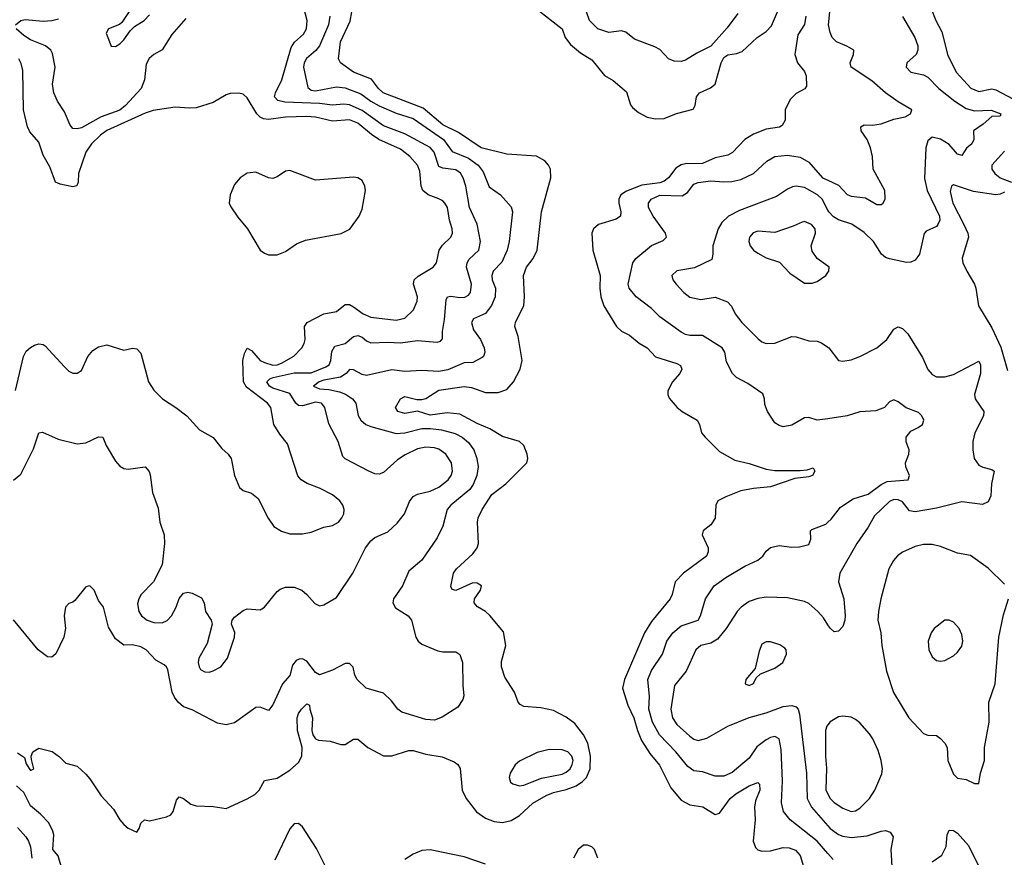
# Model space of a CAD drawing. Header units: inches. Extents: x 1603819 to 1745079, y 385938 to 533966.
# Tile 274 of 561: x 1706200 to 1710829, y 423714 to 427653. Entities that reach past the tile are written whole.
import ezdxf

# ---------------------------------------------------------------- set-up
doc = ezdxf.new("R2010")
doc.units = ezdxf.units.IN
doc.header["$MEASUREMENT"] = 0
doc.layers.add('B7402', color=7, linetype='Continuous')
doc.layers.add('B7412', color=7, linetype='Continuous')

msp = doc.modelspace()

# ---------------------------------------------------------------- linework, layer by layer
at = {"layer": 'B7402', "color": 5}
for points, elevation in [([(1706170, 425487.7), (1706204.7, 425515.3), (1706265.3, 425634.7), (1706289.7, 425710), (1706306.2, 425713.8), (1706380.2, 425680.2), (1706470, 425658.1), (1706510, 425663.5), (1706570, 425691.4), (1706590, 425690.4), (1706605.7, 425650), (1706650, 425577.3), (1706670, 425554), (1706690, 425542.8), (1706710, 425538.8), (1706790, 425550.8), (1706808.2, 425528.2), (1706813.3, 425513.3), (1706823.7, 425430), (1706850, 425356), (1706858.9, 425290), (1706879.6, 425230), (1706880.8, 425190), (1706868.8, 425090), (1706829.1, 425010), (1706771.1, 424950), (1706759.8, 424930), (1706754.2, 424905.8), (1706759.1, 424870), (1706771.8, 424850), (1706798.6, 424830), (1706830, 424818.4), (1706870, 424816.4), (1706892.5, 424827.5), (1706914.2, 424850), (1706935.3, 424890), (1706950, 424930.7), (1706970, 424955.5), (1706990, 424960.4), (1707010, 424955.8), (1707054.4, 424934.4), (1707066.4, 424910), (1707073, 424870), (1707100.5, 424830), (1707104.4, 424810), (1707080.9, 424719.1), (1707041.4, 424650), (1707038.4, 424630), (1707042.8, 424610), (1707050, 424597.6), (1707070, 424586), (1707090, 424585.3), (1707110, 424591.5), (1707145.6, 424610), (1707177.2, 424650), (1707209.7, 424750), (1707210.8, 424770.8), (1707195.6, 424810), (1707198.4, 424830), (1707210, 424843), (1707250, 424875.5), (1707270, 424883), (1707330, 424877.3), (1707338, 424882), (1707350, 424890.7), (1707410, 424964), (1707424.9, 424975.1), (1707450, 424984.4), (1707474.9, 424985.1), (1707490, 424984.2), (1707526.8, 424970), (1707550.2, 424950.2), (1707587.2, 424907.2), (1707610, 424897.3), (1707630, 424900.7), (1707690, 424935.5), (1707765.4, 425050), (1707825.8, 425170), (1707850, 425202.3), (1707870, 425217.8), (1707930, 425245.3), (1707974.8, 425285.2), (1708009.8, 425330), (1708032.8, 425387.2), (1708049.3, 425410.7), (1708070, 425421.7), (1708130, 425435.5), (1708170, 425454.8), (1708213.7, 425490), (1708228.4, 425510), (1708234.5, 425530), (1708229.8, 425570), (1708204, 425610), (1708170, 425633.3), (1708150, 425639.9), (1708110, 425643.6), (1708070, 425635.2), (1708012.5, 425607.5), (1707976.7, 425583.3), (1707910, 425523.1), (1707890, 425516.4), (1707870, 425518), (1707842, 425530), (1707730, 425587.4), (1707719.7, 425599.7), (1707696.4, 425670), (1707653.4, 425753.4), (1707634.6, 425830), (1707618.9, 425850), (1707590, 425855.1), (1707530, 425838.1), (1707510, 425839.5), (1707497.6, 425850), (1707470, 425895.3), (1707390, 425920.6), (1707374.6, 425930), (1707361, 425950), (1707375.8, 425964.2), (1707392.2, 425970), (1707490, 425991.9), (1707570, 425992.2), (1707639.8, 426020.2), (1707655.2, 426030), (1707662.5, 426050), (1707667.1, 426092.9), (1707681.8, 426118.2), (1707730, 426130.1), (1707770, 426162.9), (1707790, 426167.8), (1707810, 426159.8), (1707830, 426142.7), (1707850, 426133), (1707930, 426137), (1707990, 426133.3), (1708070, 426144.2), (1708163.3, 426136.7), (1708178.6, 426141.4), (1708187.5, 426152.5), (1708187.2, 426187.2), (1708196.7, 426243.3), (1708204.4, 426335.6), (1708210.6, 426349.4), (1708226.5, 426353.5), (1708270, 426346.2), (1708292.2, 426347.8), (1708310, 426357.7), (1708319.6, 426370), (1708323.7, 426410), (1708301.3, 426490), (1708303.2, 426510), (1708313.4, 426526.6), (1708358.5, 426570), (1708366.8, 426610), (1708350, 426691.8), (1708314.9, 426770), (1708296.7, 426870), (1708285.2, 426910), (1708271.9, 426931.9), (1708250, 426947.7), (1708190, 426954.5), (1708170, 426963.7), (1708148.7, 427030), (1708130, 427053), (1708010, 427116.7), (1707910, 427154.7), (1707810, 427226.8), (1707750, 427253.4), (1707723.6, 427256.4), (1707670, 427251.5), (1707610, 427259.4), (1707446.1, 427266.1), (1707413.1, 427273.1), (1707398.4, 427290), (1707402.4, 427310), (1707432.1, 427370), (1707476.7, 427523.3), (1707492.2, 427547.8), (1707534.2, 427585.8), (1707548.1, 427610), (1707551.7, 427650), (1707535.4, 427710)], 260), ([(1706730, 427714.9), (1706679.8, 427640.2), (1706668.8, 427631.2), (1706617.2, 427610), (1706606, 427590), (1706630, 427529.4), (1706650, 427526.6), (1706670, 427539.7), (1706690, 427558.5), (1706719.3, 427600.7), (1706739.2, 427620.8), (1706785.2, 427650), (1706810, 427676.5)], 240), ([(1708630, 427704.6), (1708750.1, 427610.1), (1708764.2, 427570), (1708790, 427536.9), (1708836.8, 427496.8), (1708890, 427464.6), (1708950, 427390.3), (1708990, 427367.9), (1709053.7, 427313.7), (1709072.4, 427252.4), (1709080.9, 427240.9), (1709110, 427216.4), (1709150, 427194.9), (1709190, 427186.4), (1709230, 427189.4), (1709288.2, 427211.8), (1709366.8, 427233.2), (1709376, 427250), (1709382.3, 427290), (1709395.6, 427310), (1709447.2, 427332.8), (1709469.1, 427350), (1709497.5, 427450), (1709510, 427475), (1709530, 427488.9), (1709570, 427493.8), (1709596.1, 427503.9), (1709666.9, 427570), (1709710, 427598.6), (1709735.3, 427624.7), (1709762.4, 427690)], 220), ([(1709577, 427683), (1709525.5, 427614.5), (1709450, 427528.7), (1709383.6, 427496.4), (1709330, 427462.8), (1709310, 427456.5), (1709277.8, 427457.8), (1709250.5, 427470), (1709210, 427512.6), (1709186.2, 427526.2), (1709090, 427562.4), (1709050, 427595.5), (1709030, 427600.5), (1708970, 427594), (1708917.4, 427610), (1708879.7, 427650), (1708850, 427731.1)], 240), ([(1707658.6, 427670), (1707652.1, 427630), (1707609.9, 427530), (1707591.7, 427508.3), (1707548.8, 427471.2), (1707537.4, 427450), (1707533.6, 427430), (1707553.9, 427333.9), (1707570, 427322.5), (1707590, 427319.2), (1707690, 427337.4), (1707730, 427332.5), (1707804.3, 427304.3), (1707850, 427269.9), (1707890, 427248.5), (1707970, 427214.6), (1708050, 427188.6), (1708193, 427090), (1708233.6, 427033.6), (1708310, 427001.6), (1708355.3, 426970), (1708378.5, 426938.5), (1708407.5, 426867.5), (1708459.7, 426830), (1708510, 426773), (1708517.4, 426750), (1708501.3, 426610), (1708491.2, 426570), (1708466.7, 426513.3), (1708426.6, 426470), (1708419.5, 426450), (1708422, 426430), (1708437.2, 426390), (1708436.1, 426350), (1708418.8, 426310), (1708390, 426271), (1708333.7, 426246.3), (1708324.1, 426230), (1708334.1, 426194.1), (1708365.8, 426150), (1708383.5, 426110), (1708386.3, 426090), (1708380.7, 426070), (1708375, 426065), (1708330, 426041.1), (1708290, 426039.3), (1708213.4, 426006.6), (1708170, 425998.1), (1708090, 426003.7), (1708010, 425998.1), (1707950, 426007.1), (1707830, 425979.6), (1707810, 425984), (1707770, 426006.9), (1707750, 426007.7), (1707734.3, 425990), (1707708.5, 425971.5), (1707630, 425958.8), (1707607.4, 425950), (1707581.7, 425930), (1707610, 425917.2), (1707654, 425914), (1707703.4, 425903.4), (1707731.9, 425891.9), (1707764.5, 425870), (1707779.9, 425850), (1707791.7, 425791.7), (1707804, 425770), (1707827.2, 425750), (1707850, 425739.4), (1707970, 425707.1), (1708010, 425710.3), (1708090, 425730.3), (1708131.2, 425731.2), (1708183.7, 425723.7), (1708246.5, 425706.5), (1708280.4, 425690), (1708310, 425665.3), (1708335.8, 425630), (1708349.9, 425590), (1708355.6, 425550), (1708349.3, 425510), (1708332.6, 425467.4), (1708315.7, 425444.3), (1708226.5, 425370), (1708209.8, 425350), (1708189.2, 425270.8), (1708163.3, 425216.7), (1708090, 425112.2), (1708030, 425059.5), (1707999.8, 424990), (1707957.1, 424930), (1707953.8, 424910), (1707967.1, 424887.1), (1708026.3, 424850), (1708041.3, 424830), (1708061.6, 424750), (1708074, 424730), (1708090, 424715.6), (1708165.3, 424685.3), (1708190, 424681), (1708250, 424681.1), (1708270, 424667), (1708282.2, 424630), (1708282.6, 424522.6), (1708287.3, 424472.7), (1708283.9, 424456.1), (1708259.7, 424420.3), (1708186.9, 424373.1), (1708150, 424359), (1708110, 424362), (1707996.5, 424396.5), (1707978, 424410), (1707948.2, 424450), (1707910, 424486), (1707829, 424509), (1707786.4, 424550), (1707774.9, 424570), (1707767.9, 424607.9), (1707750, 424625), (1707730, 424625.4), (1707670, 424593.4), (1707610, 424572.8), (1707590, 424582.5), (1707550, 424636.6), (1707530, 424647.5), (1707513.9, 424646.1), (1707500.4, 424639.6), (1707482.6, 424617.4), (1707470, 424568.7), (1707434.7, 424530), (1707390, 424430.5), (1707370, 424404.9), (1707330, 424419.3), (1707310, 424418.4), (1707210, 424346), (1707170, 424336.4), (1707130, 424344.2), (1707010, 424407.5), (1706970, 424422.3), (1706944.2, 424444.2), (1706926.8, 424466.8), (1706916.6, 424490), (1706896.2, 424596.2), (1706890.2, 424610.2), (1706879.6, 424619.6), (1706840.5, 424640.5), (1706794.4, 424690), (1706770, 424704.4), (1706730, 424713.4), (1706690, 424711), (1706650, 424741), (1706616.7, 424796.7), (1706593, 424890), (1706570, 424921), (1706550, 424970.7), (1706530, 424990.8), (1706510, 424986.8), (1706458.9, 424921.1), (1706450, 424913.4), (1706430, 424907.3), (1706415.1, 424890), (1706408.3, 424850), (1706414.5, 424790), (1706407.1, 424750), (1706370, 424670.7), (1706350, 424655.5), (1706330, 424657.1), (1706287, 424690), (1706171.2, 424831.2)], 240), ([(1706179.8, 427630), (1706205.3, 427650), (1706226.1, 427653.9), (1706310, 427646.2), (1706350, 427648.9), (1706382.5, 427657.5)], 260), ([(1706980.9, 427659.1), (1706915.7, 427584.3), (1706870, 427511.6), (1706830, 427489.7), (1706808.6, 427471.4), (1706795.1, 427444.9), (1706786.8, 427370), (1706771.4, 427330), (1706697.5, 427250), (1706670, 427228.6), (1706582.8, 427197.2), (1706490, 427144.9), (1706470, 427139.4), (1706450, 427142.2), (1706437.7, 427157.7), (1706410, 427220.5), (1706378, 427270), (1706359.8, 427310), (1706353.7, 427350), (1706366.6, 427430), (1706354.6, 427494.6), (1706345.3, 427510), (1706320.8, 427530), (1706250, 427559.2), (1706219.2, 427579.2), (1706182.5, 427610)], 260), ([(1706190, 424205.3), (1706222.8, 424182.8), (1706230, 424154), (1706250, 424122), (1706266, 424130), (1706254.6, 424174.6), (1706254, 424190), (1706262, 424210), (1706290, 424226.8), (1706352.3, 424212.3), (1706386.8, 424186.8), (1706416.9, 424156.9), (1706470, 424142.8), (1706510, 424105.5), (1706530, 424083), (1706582.4, 424002.4), (1706640, 423940), (1706670, 423890.7), (1706690, 423867.7), (1706710, 423850.7), (1706750, 423832), (1706762, 423850), (1706770, 423874), (1706786, 423890), (1706810, 423886), (1706890, 423903.8), (1706910, 423914), (1706920.7, 423930), (1706937.6, 423982.4), (1706950, 423998.8), (1706970, 423990.6), (1707004.2, 423964.2), (1707030, 423955.8), (1707110, 423953.4), (1707170, 423943.1), (1707270, 423988.2), (1707305.3, 424010), (1707325, 424030), (1707350, 424075.3), (1707410, 424085.5), (1707470, 424123.1), (1707510, 424160.1), (1707525.8, 424190), (1707527.5, 424230), (1707505.7, 424310), (1707504.7, 424370), (1707510.8, 424390), (1707524, 424410), (1707550, 424436.4), (1707562.8, 424430), (1707564.2, 424410), (1707576.5, 424370), (1707573, 424310), (1707577.8, 424290), (1707590, 424271.4), (1707604.6, 424264.6), (1707660, 424260), (1707710, 424245.2), (1707730, 424244.1), (1707770, 424269.2), (1707790, 424270.2), (1707837.4, 424230), (1707910, 424191), (1707950, 424191.8), (1708030, 424215.5), (1708050, 424216.6), (1708110, 424199.5), (1708186.8, 424186.8), (1708243.1, 424163.1), (1708260.3, 424150), (1708270.9, 424130.9), (1708279.7, 424030), (1708299.3, 423990), (1708347.6, 423927.6), (1708390, 423897.7), (1708430, 423881.6), (1708470, 423878.1), (1708510, 423887.1), (1708550, 423910.6), (1708611.9, 423968.1), (1708675.6, 424004.4), (1708710, 424019.4), (1708770, 424032.4), (1708815.8, 424050), (1708845.5, 424070), (1708864.6, 424090), (1708882.5, 424130), (1708884.3, 424190), (1708870.8, 424250), (1708850, 424289.2), (1708810, 424342.8), (1708770, 424372.7), (1708710, 424405), (1708650, 424416.8), (1708570, 424423.8), (1708552.8, 424432.8), (1708543.6, 424443.6), (1708525.7, 424490), (1708481.5, 424561.5), (1708464.5, 424610), (1708465.5, 424634.5), (1708485.2, 424710), (1708474.6, 424774.6), (1708410, 424851.3), (1708389.8, 424869.8), (1708352.2, 424892.2), (1708336.9, 424910), (1708338.9, 424930), (1708366, 424970), (1708370.8, 424990.8), (1708350, 425003.5), (1708330, 425004.4), (1708250, 424968.5), (1708233.3, 424973.3), (1708227.4, 424987.4), (1708239, 425050), (1708253.8, 425070), (1708330, 425141.4), (1708351.1, 425170), (1708356.9, 425190), (1708352.2, 425290), (1708355.7, 425310), (1708374.1, 425350), (1708420.3, 425419.7), (1708485.5, 425470), (1708584.3, 425570), (1708588.3, 425590), (1708585.3, 425610), (1708570.4, 425650), (1708550, 425669), (1708470, 425693.1), (1708410, 425728.9), (1708350, 425753.7), (1708270, 425798.9), (1708210, 425804), (1708130, 425793.2), (1708070, 425811.8), (1708010, 425801.6), (1707977, 425810), (1707967.1, 425830), (1707990, 425871), (1708010, 425882), (1708067.3, 425867.3), (1708090, 425866.5), (1708110, 425871.7), (1708170, 425911.7), (1708290, 425928.7), (1708324.2, 425924.2), (1708390, 425899.3), (1708450, 425900.4), (1708490, 425914), (1708521.7, 425950), (1708553.2, 426010), (1708562.4, 426050), (1708543.4, 426163.4), (1708528.6, 426210), (1708531.5, 426230), (1708569.8, 426310), (1708573.2, 426350), (1708569.2, 426450), (1708583.4, 426490), (1708614.4, 426530), (1708632.7, 426570), (1708653.3, 426750), (1708696.8, 426910), (1708695.6, 426950), (1708686, 426970), (1708668.9, 426990), (1708630, 427011), (1708490, 427020.7), (1708368.9, 427050), (1708263.4, 427123.4), (1708190, 427159.7), (1708096.7, 427236.7), (1707909.2, 427309.2), (1707886.2, 427330), (1707853.7, 427373.7), (1707770, 427406), (1707707.8, 427450), (1707699.1, 427470), (1707708.8, 427550), (1707753.8, 427646.2), (1707761.2, 427690)], 220), ([(1709896.5, 427670), (1709890.2, 427630.2), (1709858, 427582), (1709844.9, 427490), (1709857.6, 427450), (1709890.3, 427410), (1709898.3, 427390), (1709899, 427341), (1709892.2, 427327.8), (1709850, 427306.9), (1709822.4, 427277.6), (1709799.6, 427230), (1709799.1, 427180.9), (1709784.5, 427155.5), (1709771.7, 427148.3), (1709710, 427139.3), (1709650, 427115.2), (1709610, 427089.2), (1709550.7, 427029.3), (1709530, 427016), (1709470, 427003), (1709410, 426976.8), (1709330, 426976.1), (1709310, 426970.4), (1709284.7, 426955.3), (1709251.1, 426910), (1709230, 426893.7), (1709210, 426886.9), (1709125.5, 426874.5), (1709052.3, 426847.7), (1709026.7, 426830), (1709016.9, 426810), (1709017.1, 426790), (1709026.8, 426750), (1709024.7, 426730), (1709004.8, 426715.2), (1708921.5, 426690), (1708897.3, 426670), (1708889.7, 426650), (1708894.7, 426570), (1708929.1, 426450), (1708926.9, 426390), (1708932.1, 426350), (1708947, 426307), (1709006.4, 426210), (1709030, 426189.2), (1709066.7, 426170), (1709112.2, 426132.2), (1709149.4, 426109.4), (1709188.5, 426068.5), (1709290, 426037.1), (1709307.1, 426027.1), (1709313.8, 426010), (1709304.4, 425990), (1709269.2, 425950), (1709247.5, 425907.5), (1709247, 425890), (1709253.7, 425873.7), (1709290.6, 425830), (1709314, 425810), (1709384.9, 425770), (1709395.8, 425750), (1709405.3, 425710), (1709422.3, 425690), (1709490, 425622.4), (1709562.2, 425582.2), (1709630, 425566.3), (1709710, 425540.2), (1709750, 425533.2), (1709870, 425533.1), (1709903, 425537), (1709930, 425546), (1709939.1, 425530), (1709926.8, 425510), (1709910, 425503.5), (1709844.9, 425495.1), (1709730, 425455.6), (1709650, 425449), (1709590, 425436.8), (1709519.3, 425410), (1709482.4, 425390), (1709472.4, 425370), (1709470, 425308.7), (1709450, 425277.2), (1709414, 425250), (1709408, 425230), (1709437, 425170), (1709436.9, 425150), (1709428.9, 425130), (1709320.8, 425050), (1709281.3, 425010), (1709268.3, 424950), (1709258.2, 424930), (1709170, 424823.5), (1709137.7, 424770), (1709043.7, 424550), (1709033.8, 424510), (1709059.6, 424430), (1709087.8, 424370), (1709104, 424310), (1709123.1, 424263.1), (1709162.1, 424202.1), (1709207.4, 424147.4), (1709260.6, 424040.6), (1709310, 423982.9), (1709350, 423961.4), (1709411.4, 423951.4), (1709470, 423915.8), (1709490, 423922), (1709540.5, 423990), (1709567.5, 424012.5), (1709630.2, 424050.2), (1709670, 424065.3), (1709678.2, 424058.2), (1709679.8, 424030), (1709659.9, 423980.1), (1709654.2, 423950), (1709658.5, 423890), (1709649.2, 423790), (1709660.2, 423760.2), (1709670, 423748.9), (1709690, 423742.6), (1709730, 423743.9), (1709790, 423760.4), (1709818.5, 423758.5), (1709847.2, 423747.2), (1709870, 423722.3), (1709885.9, 423670)], 220), ([(1706179.3, 425910), (1706217.3, 426070), (1706230, 426094), (1706250, 426112.4), (1706270, 426122), (1706290, 426128.9), (1706310, 426126.4), (1706319.6, 426119.6), (1706410, 426020.7), (1706430, 426001), (1706450, 425990.8), (1706470, 425990.8), (1706490, 426002.8), (1706520.7, 426070), (1706542.8, 426097.2), (1706570, 426114.6), (1706610, 426123.6), (1706690, 426099.5), (1706730, 426108.2), (1706750, 426106), (1706770, 426084.9), (1706804.7, 425950), (1706830, 425910.3), (1706871.6, 425870), (1706934.3, 425830), (1706984.9, 425790), (1707044.5, 425724.5), (1707110, 425688), (1707150, 425637.1), (1707180.5, 425610), (1707194.4, 425590), (1707210.4, 425510.4), (1707233, 425453), (1707250, 425438.8), (1707290, 425427.3), (1707321.4, 425401.4), (1707368.4, 425308.4), (1707394.9, 425270), (1707430, 425247.2), (1707470, 425235.2), (1707530, 425235.2), (1707570, 425242.8), (1707630, 425267.1), (1707670, 425274.4), (1707698.9, 425290), (1707715.1, 425310), (1707723.1, 425330), (1707725.4, 425350), (1707719.7, 425370), (1707705.1, 425390), (1707670, 425418.7), (1707610, 425449.8), (1707551.9, 425471.9), (1707522.4, 425490), (1707507.9, 425507.9), (1707458.4, 425658.4), (1707423.3, 425703.3), (1707394.3, 425750), (1707380.8, 425830), (1707365.1, 425850), (1707265.6, 425925.6), (1707251.3, 425950), (1707249.1, 426050), (1707256.7, 426083.3), (1707270, 426108.7), (1707290, 426097.4), (1707330, 426051.3), (1707350, 426041.2), (1707390, 426029.3), (1707410, 426029.7), (1707430, 426038.3), (1707489.3, 426070.7), (1707526, 426110), (1707538, 426130), (1707542.2, 426150), (1707539.5, 426210), (1707551.9, 426230), (1707630, 426269.4), (1707690, 426280.9), (1707730, 426314.6), (1707750, 426313.4), (1707770, 426303.5), (1707814, 426270), (1707850, 426255.1), (1707970, 426240.7), (1708010, 426250.1), (1708051.8, 426288.2), (1708069.3, 426330), (1708069.9, 426350), (1708051.2, 426410), (1708055, 426430), (1708072.8, 426447.2), (1708143.5, 426490), (1708158.9, 426510), (1708171.5, 426570), (1708187.3, 426592.7), (1708226.4, 426630), (1708234.6, 426650), (1708233.3, 426670), (1708220.5, 426710), (1708210.5, 426770), (1708198.9, 426790), (1708190, 426800.9), (1708171.2, 426811.2), (1708119.7, 426830), (1708095.9, 426850), (1708087.7, 426870), (1708080.5, 426940.5), (1708069.9, 426970), (1708034.4, 427010), (1707990, 427044.9), (1707888.5, 427090), (1707853.3, 427113.3), (1707790, 427166.2), (1707750, 427181.7), (1707670, 427175.6), (1707590, 427194.4), (1707550, 427198.5), (1707450, 427195.3), (1707370, 427184.5), (1707346.4, 427186.4), (1707330, 427194.5), (1707314.5, 427210), (1707270, 427286.3), (1707250, 427303), (1707230, 427308.5), (1707190, 427306), (1707170, 427299.8), (1707110, 427264.2), (1707030, 427239.1), (1706996.6, 427236.6), (1706930, 427241.7), (1706826.5, 427226.5), (1706790, 427214.6), (1706610, 427132.2), (1706578.9, 427110), (1706536.6, 427070), (1706510, 427030.9), (1706476.5, 426930), (1706474, 426890), (1706468.4, 426871.6), (1706450, 426867.1), (1706390, 426879.3), (1706368.3, 426890), (1706341.2, 426961.2), (1706310, 427016), (1706290, 427078), (1706246.7, 427126.7), (1706236.1, 427150), (1706217.4, 427230), (1706214.4, 427414.4), (1706207.2, 427447.2), (1706195.5, 427470)], 280), ([(1710000, 425776.7), (1709950, 425769.2), (1709910, 425783.1), (1709890, 425780.2), (1709830, 425745.8), (1709790, 425738.4), (1709770, 425744.4), (1709750, 425757.1), (1709716.5, 425810), (1709703.4, 425843.4), (1709701.7, 425870), (1709693.8, 425893.8), (1709622.8, 425942.8), (1709570.4, 425970), (1709551.5, 425990), (1709523.5, 426043.5), (1709514.6, 426090), (1709503.5, 426110), (1709410, 426168.3), (1709350, 426168.5), (1709330, 426172.1), (1709310, 426183.2), (1709210, 426255.5), (1709170, 426295.2), (1709098.3, 426350), (1709064.9, 426390), (1709060.9, 426410), (1709083.1, 426510), (1709096.5, 426530), (1709170, 426590.9), (1709225, 426615), (1709240.3, 426630), (1709236.5, 426650), (1709177.6, 426730), (1709157.1, 426770), (1709157.1, 426790), (1709168.6, 426810), (1709210, 426827.4), (1709315.4, 426824.6), (1709340, 426840), (1709370, 426879.2), (1709390, 426887.8), (1709450, 426896.2), (1709510, 426890.8), (1709547.6, 426892.4), (1709590, 426902.2), (1709650.3, 426930), (1709712.3, 426987.7), (1709750.1, 427009.9), (1709810, 427017), (1709870, 427007.5), (1709910, 426983.4), (1709974.9, 426910), (1710000, 426898.1)], 240), ([(1710000, 426757.8), (1709973.7, 426810), (1709950.7, 426830), (1709890, 426863.8), (1709850.1, 426869.9), (1709832.8, 426867.2), (1709810, 426857.1), (1709758.4, 426821.6), (1709584.1, 426755.9), (1709532.9, 426730), (1709500.9, 426699.1), (1709483.2, 426670), (1709458.8, 426590), (1709459.2, 426550), (1709454.2, 426525.8), (1709373.4, 426486.6), (1709290, 426471.6), (1709265.3, 426450), (1709270.3, 426430), (1709286.3, 426410), (1709321.8, 426370), (1709350, 426348.7), (1709401.8, 426338.2), (1709470, 426347.8), (1709527.1, 426327.1), (1709546.3, 426306.3), (1709563.1, 426270), (1709594.9, 426230), (1709672, 426152), (1709690, 426138), (1709710, 426130.3), (1709750, 426131.7), (1709830, 426163.5), (1709850, 426161.8), (1709910, 426142.8), (1709950, 426141.1), (1709970, 426133.7), (1710000, 426112.6)], 260), ([(1710000, 426493.7), (1709949.8, 426529.8), (1709925.4, 426565.4), (1709921.8, 426590), (1709942.4, 426650), (1709940.2, 426670), (1709923.5, 426690), (1709890, 426704), (1709878.3, 426701.7), (1709837.2, 426682.8), (1709750, 426653.1), (1709670, 426658.7), (1709648.7, 426651.3), (1709631.2, 426630), (1709627.8, 426610), (1709633.8, 426590), (1709650, 426568.9), (1709670, 426554.9), (1709710, 426534), (1709772.5, 426512.5), (1709821.6, 426461.6), (1709890, 426414.4), (1709925.8, 426414.2), (1709950, 426421.6), (1709990, 426450.8), (1710000, 426464.8)], 280), ([(1710000, 423731.8), (1709948.8, 423790), (1709823.2, 423890), (1709791, 423930), (1709782.3, 423970), (1709787, 424073), (1709780.7, 424220.7), (1709770, 424271.3), (1709750, 424281.7), (1709730, 424277.6), (1709710, 424267.1), (1709666.2, 424233.8), (1709630, 424180.2), (1709550, 424113.5), (1709510, 424095.8), (1709470, 424095), (1709410, 424115.2), (1709370, 424120.6), (1709341.6, 424141.6), (1709284.7, 424210), (1709208.6, 424290), (1709175, 424350), (1709158.5, 424410), (1709160.4, 424470), (1709153, 424550), (1709170, 424592.9), (1709222, 424670), (1709242, 424730), (1709270.1, 424770), (1709310, 424802.4), (1709390.2, 424830), (1709400.5, 424850), (1709424.3, 424930), (1709465.4, 424990), (1709519.6, 425030), (1709610, 425082.8), (1709670, 425111.1), (1709693.7, 425130), (1709710, 425153.6), (1709730, 425171), (1709770, 425179.8), (1709830, 425171.9), (1709866.1, 425173.9), (1709910, 425185.1), (1709920.3, 425210), (1709918.4, 425250), (1709923.9, 425256.1), (1709990, 425281.1), (1710000, 425290)], 240), ([(1710000, 424807.8), (1709979.6, 424839.6), (1709951.9, 424870), (1709910, 424907.5), (1709890, 424917.3), (1709810, 424933.7), (1709710, 424938.1), (1709670, 424931.2), (1709630, 424917), (1709592.4, 424890), (1709574, 424870), (1709521, 424790), (1709480.1, 424739.9), (1709450, 424721.3), (1709402.6, 424710), (1709378.9, 424690), (1709333.7, 424590), (1709278, 424522), (1709261.3, 424410), (1709269.5, 424370), (1709290, 424339.3), (1709350, 424283.5), (1709370, 424270.2), (1709390, 424263.8), (1709430, 424274.5), (1709529.6, 424330), (1709630, 424370.8), (1709710, 424393.5), (1709790, 424423.2), (1709830, 424428.2), (1709850, 424422.3), (1709860.2, 424410), (1709866.7, 424386.7), (1709899.1, 424110), (1709902.3, 423990), (1709922.6, 423950), (1710000, 423861.6)], 260), ([(1710000, 424336.5), (1709995.6, 424330), (1709989.4, 424310.6), (1709988.8, 424190), (1709993.3, 424133.3), (1709990.6, 424030.6), (1710000, 424011.5)], 280), ([(1706401, 423650), (1706380.5, 423720.5), (1706355.8, 423750), (1706359.6, 423819.6), (1706356.1, 423836.1), (1706336.4, 423876.4), (1706297.5, 423917.5), (1706250, 423955.4), (1706219.5, 424019.5), (1706184.4, 424050)], 220), ([(1707641.8, 423661.8), (1707595, 423755), (1707530, 423857), (1707510, 423873.7), (1707490, 423870.8), (1707470, 423848), (1707400.1, 423699.9)], 220), ([(1706190, 423853.6), (1706229, 423810), (1706241, 423790), (1706250, 423763.7), (1706257.4, 423710)], 240), ([(1708917.5, 423710), (1708903, 423750), (1708890, 423762.5), (1708870, 423771.7), (1708850, 423770.5), (1708825, 423750), (1708803.7, 423710)], 220), ([(1708390, 423682.3), (1708290, 423716.1), (1708130, 423749.4), (1708090, 423745.8), (1708050, 423728.7), (1708010, 423704.2)], 220)]:
    msp.add_lwpolyline(points, dxfattribs=dict(at, elevation=elevation))
for points, elevation in [([(1707470, 426944.7), (1707450, 426941.7), (1707410, 426914), (1707390, 426907.2), (1707370, 426908.9), (1707310, 426937), (1707270, 426931.6), (1707235.6, 426910), (1707210, 426878), (1707189.2, 426830), (1707184.7, 426790), (1707192.5, 426772.5), (1707224.7, 426724.7), (1707271.3, 426670), (1707330.2, 426570.2), (1707350, 426555.3), (1707370, 426548.1), (1707410, 426547.6), (1707450, 426562.7), (1707501.3, 426598.7), (1707543.1, 426616.9), (1707712, 426648), (1707752.4, 426667.6), (1707796.4, 426730), (1707810, 426762.8), (1707825.7, 426850), (1707823.1, 426870), (1707810, 426896.9), (1707790, 426909.7), (1707770, 426913.1), (1707590, 426898.2)], 320), ([(1709730, 424728), (1709710, 424727.3), (1709690, 424716), (1709677.3, 424682.7), (1709658, 424602), (1709614.8, 424550), (1709611.3, 424530), (1709630, 424522), (1709650, 424531), (1709662.4, 424557.6), (1709682.4, 424577.6), (1709750, 424602.8), (1709787.8, 424630), (1709805.1, 424670), (1709803.6, 424690), (1709797.6, 424697.6), (1709773.4, 424713.4)], 280), ([(1708690, 424220.4), (1708633, 424207), (1708550, 424166.3), (1708530, 424149.6), (1708505.7, 424110), (1708501.3, 424090), (1708506.7, 424066.7), (1708518.8, 424058.8), (1708550, 424050.4), (1708570, 424053.1), (1708610, 424069.3), (1708653.5, 424086.5), (1708750, 424104.2), (1708770, 424113.7), (1708787.5, 424130), (1708797.9, 424150), (1708801.5, 424170), (1708796.5, 424190), (1708776.3, 424210), (1708750, 424219.3)], 240)]:
    msp.add_lwpolyline(points, close=True, dxfattribs=dict(at, elevation=elevation))
at = {"layer": 'B7412', "color": 5}
for points, elevation in [([(1710483.9, 427710), (1710507.8, 427650), (1710535.7, 427595.7), (1710564.3, 427484.3), (1710604.8, 427404.8), (1710672.1, 427332.1), (1710710, 427315.1), (1710770, 427328), (1710790, 427323.8), (1710870, 427281.5)], 280), ([(1710000, 426898.1), (1710050, 426874.5), (1710090, 426831.2), (1710110, 426823.9), (1710176.2, 426816.2), (1710230, 426785), (1710250, 426783.5), (1710260.4, 426790), (1710268.9, 426811.1), (1710267.2, 426850), (1710212.9, 426950), (1710209.1, 427010), (1710200.7, 427050), (1710183.9, 427090), (1710156.9, 427130), (1710154.9, 427150), (1710170, 427159.1), (1710210, 427156.7), (1710250, 427163.2), (1710310, 427185.2), (1710362.9, 427197.1), (1710388.8, 427210), (1710394.4, 427230), (1710330, 427266.5), (1710271, 427310), (1710206.2, 427366.2), (1710109.1, 427430), (1710105.2, 427450), (1710120.8, 427490), (1710121.3, 427510), (1710089.4, 427529.4), (1710041.1, 427550), (1710020.7, 427570), (1710010, 427593), (1710002.9, 427630), (1710009.5, 427690)], 240), ([(1710350, 427668.2), (1710409.2, 427570), (1710422.6, 427530), (1710422.8, 427510), (1710415.3, 427490), (1710370.7, 427450), (1710368.2, 427430), (1710390, 427406.7), (1710450, 427394.4), (1710470, 427383.2), (1710522.3, 427330), (1710596.1, 427270), (1710650, 427236.4), (1710690, 427224.7), (1710767.8, 427227.8), (1710813.8, 427210), (1710810, 427199.5), (1710770, 427198), (1710730, 427162), (1710683.9, 427130), (1710686.9, 427090), (1710676, 427070), (1710651.2, 427048.8), (1710630, 427015.1), (1710610, 427020.4), (1710570, 427066.8), (1710530, 427092.1), (1710490, 427100.5), (1710470, 427083.7), (1710460.7, 427050), (1710454, 426906), (1710467.2, 426850), (1710525, 426730), (1710526.3, 426710), (1710517.2, 426690), (1710510, 426681.5), (1710461.7, 426658.3), (1710452.2, 426647.8), (1710430.2, 426550), (1710410, 426521.8), (1710390, 426513.2), (1710370, 426512.2), (1710290, 426528.5), (1710270, 426535.3), (1710252.4, 426550), (1710214.7, 426610), (1710170, 426653.1), (1710112.5, 426692.5), (1710050, 426712.6), (1710025.6, 426725.6), (1710003.9, 426750), (1710000, 426757.8)], 260), ([(1710830, 427035.4), (1710771, 426970), (1710771, 426950), (1710784.8, 426930), (1710810.1, 426910.1), (1710863.1, 426890)], 280), ([(1710830, 426841.9), (1710810, 426832.1), (1710790, 426829.3), (1710684.8, 426844.8), (1710590, 426877.4), (1710581.3, 426870), (1710575.1, 426844.9), (1710587.8, 426790), (1710639, 426690), (1710657.2, 426650), (1710661.5, 426630), (1710631.2, 426531.2), (1710634.5, 426510), (1710652.7, 426470), (1710688.6, 426410), (1710695.8, 426390), (1710708.2, 426308.2), (1710770, 426204.9), (1710812.8, 426112.8), (1710844.2, 426004.2)], 280), ([(1710000, 426464.8), (1710003.7, 426470), (1710005.2, 426490), (1710000, 426493.7)], 280), ([(1710000, 426112.6), (1710003.8, 426110), (1710050, 426051), (1710070, 426047.3), (1710110, 426054.4), (1710150, 426068.8), (1710230, 426110.3), (1710277.6, 426150), (1710310, 426198), (1710330, 426208.4), (1710350, 426200.3), (1710375.3, 426175.3), (1710445.1, 426065.1), (1710470, 426008), (1710490, 425984.9), (1710510, 425974), (1710550, 425973.1), (1710590, 425985.3), (1710710, 426046.8), (1710717.6, 426030), (1710716.9, 425990), (1710688.6, 425890), (1710693, 425870), (1710733.7, 425810), (1710731.5, 425790), (1710690.3, 425710), (1710681.7, 425670), (1710681.5, 425630), (1710687.4, 425590), (1710710, 425558.4), (1710728.3, 425548.3), (1710770, 425538), (1710781.6, 425530), (1710769.4, 425470.6), (1710765.4, 425414.6), (1710754.3, 425385.7), (1710726.3, 425373.7), (1710630, 425386.5), (1710510, 425356), (1710410, 425339.4), (1710383.8, 425343.8), (1710350, 425386), (1710330, 425396), (1710310, 425396.8), (1710290, 425386.8), (1710219.7, 425320.3), (1710190, 425266.3), (1710136.2, 425190), (1710055.7, 425050), (1710050.1, 425010), (1710074.4, 424930), (1710081.7, 424850), (1710080.3, 424830), (1710070, 424799), (1710050, 424777.2), (1710030, 424775.1), (1710010, 424792.3), (1710000, 424807.8)], 260), ([(1710000, 425290), (1710015.9, 425304.1), (1710059.5, 425360.5), (1710119.3, 425400.7), (1710190, 425422), (1710250, 425467.6), (1710277.9, 425482.1), (1710377.1, 425490), (1710383.7, 425510), (1710365.7, 425550), (1710364.9, 425570), (1710380.4, 425610), (1710381.6, 425630), (1710367.8, 425667.8), (1710367.9, 425690), (1710390, 425718.5), (1710425.1, 425734.9), (1710444.4, 425750), (1710451.8, 425770), (1710442, 425790), (1710425.3, 425805.3), (1710368, 425828), (1710330, 425856.5), (1710310, 425864.9), (1710290, 425855.8), (1710265.6, 425830), (1710226, 425814), (1710150, 425809.4), (1710090, 425790.1), (1710000, 425776.7)], 240), ([(1710830, 424998.4), (1710754.1, 425074.1), (1710670, 425133.5), (1710610, 425144.2), (1710530, 425175.3), (1710490, 425185.7), (1710450, 425184.6), (1710410, 425176.5), (1710350, 425149), (1710327.7, 425132.3), (1710308.5, 425110), (1710287, 425070), (1710249.4, 424930), (1710237.1, 424870), (1710234.2, 424830), (1710248.4, 424770), (1710253.2, 424710), (1710275.5, 424590), (1710308.9, 424488.9), (1710380.7, 424370), (1710450, 424295.6), (1710470, 424288.8), (1710510, 424286.4), (1710530, 424272.4), (1710550.3, 424250), (1710560.3, 424230), (1710563.6, 424170), (1710590, 424105.5), (1710610, 424086.7), (1710650, 424079.1), (1710690, 424060.7), (1710710, 424061), (1710717.7, 424110), (1710737, 424170), (1710736.9, 424230), (1710758.3, 424350), (1710757.1, 424442.9), (1710787.2, 424530), (1710803.1, 424750), (1710825, 424855), (1710849.7, 424930)], 280), ([(1710000, 424011.5), (1710010, 423991.1), (1710030, 423972.3), (1710070, 423944.6), (1710110, 423928.7), (1710130, 423932), (1710150, 423945.6), (1710195.3, 423990), (1710220.3, 424030), (1710253.3, 424106.7), (1710257.3, 424130), (1710250.6, 424170), (1710236.1, 424216.1), (1710211.7, 424271.7), (1710195, 424295), (1710150, 424346.3), (1710130, 424362.4), (1710110, 424372.6), (1710070, 424377.4), (1710050, 424374.7), (1710010, 424351.3), (1710000, 424336.5)], 280), ([(1710000, 423861.6), (1710010.1, 423850.1), (1710050, 423820.9), (1710070, 423813), (1710110, 423806.5), (1710184.3, 423815.7), (1710250, 423837.6), (1710270, 423839.6), (1710292.7, 423832.7), (1710306.7, 423810), (1710296.5, 423750), (1710301.3, 423670)], 260), ([(1710490, 423692.3), (1710536.2, 423723.8), (1710555.9, 423764.1), (1710561.1, 423818.9), (1710570, 423841.3), (1710590, 423840.3), (1710610, 423827.1), (1710660.8, 423770), (1710710, 423670.8)], 260), ([(1710024.2, 423704.2), (1710000, 423731.8)], 240)]:
    msp.add_lwpolyline(points, dxfattribs=dict(at, elevation=elevation))
at = {"layer": 'B7412', "color": 5, "elevation": 320}
msp.add_lwpolyline([(1710570, 424829.7), (1710550, 424828.5), (1710500.2, 424790), (1710485.2, 424770), (1710471.9, 424730), (1710474.5, 424690), (1710490, 424656.5), (1710510, 424640.2), (1710530, 424636.5), (1710550, 424640.2), (1710590, 424662.2), (1710610, 424679.1), (1710630, 424707.2), (1710635, 424730), (1710630, 424761.6), (1710616.5, 424790), (1710590, 424819.3)], close=True, dxfattribs=at)

doc.saveas('drawing.dxf')
